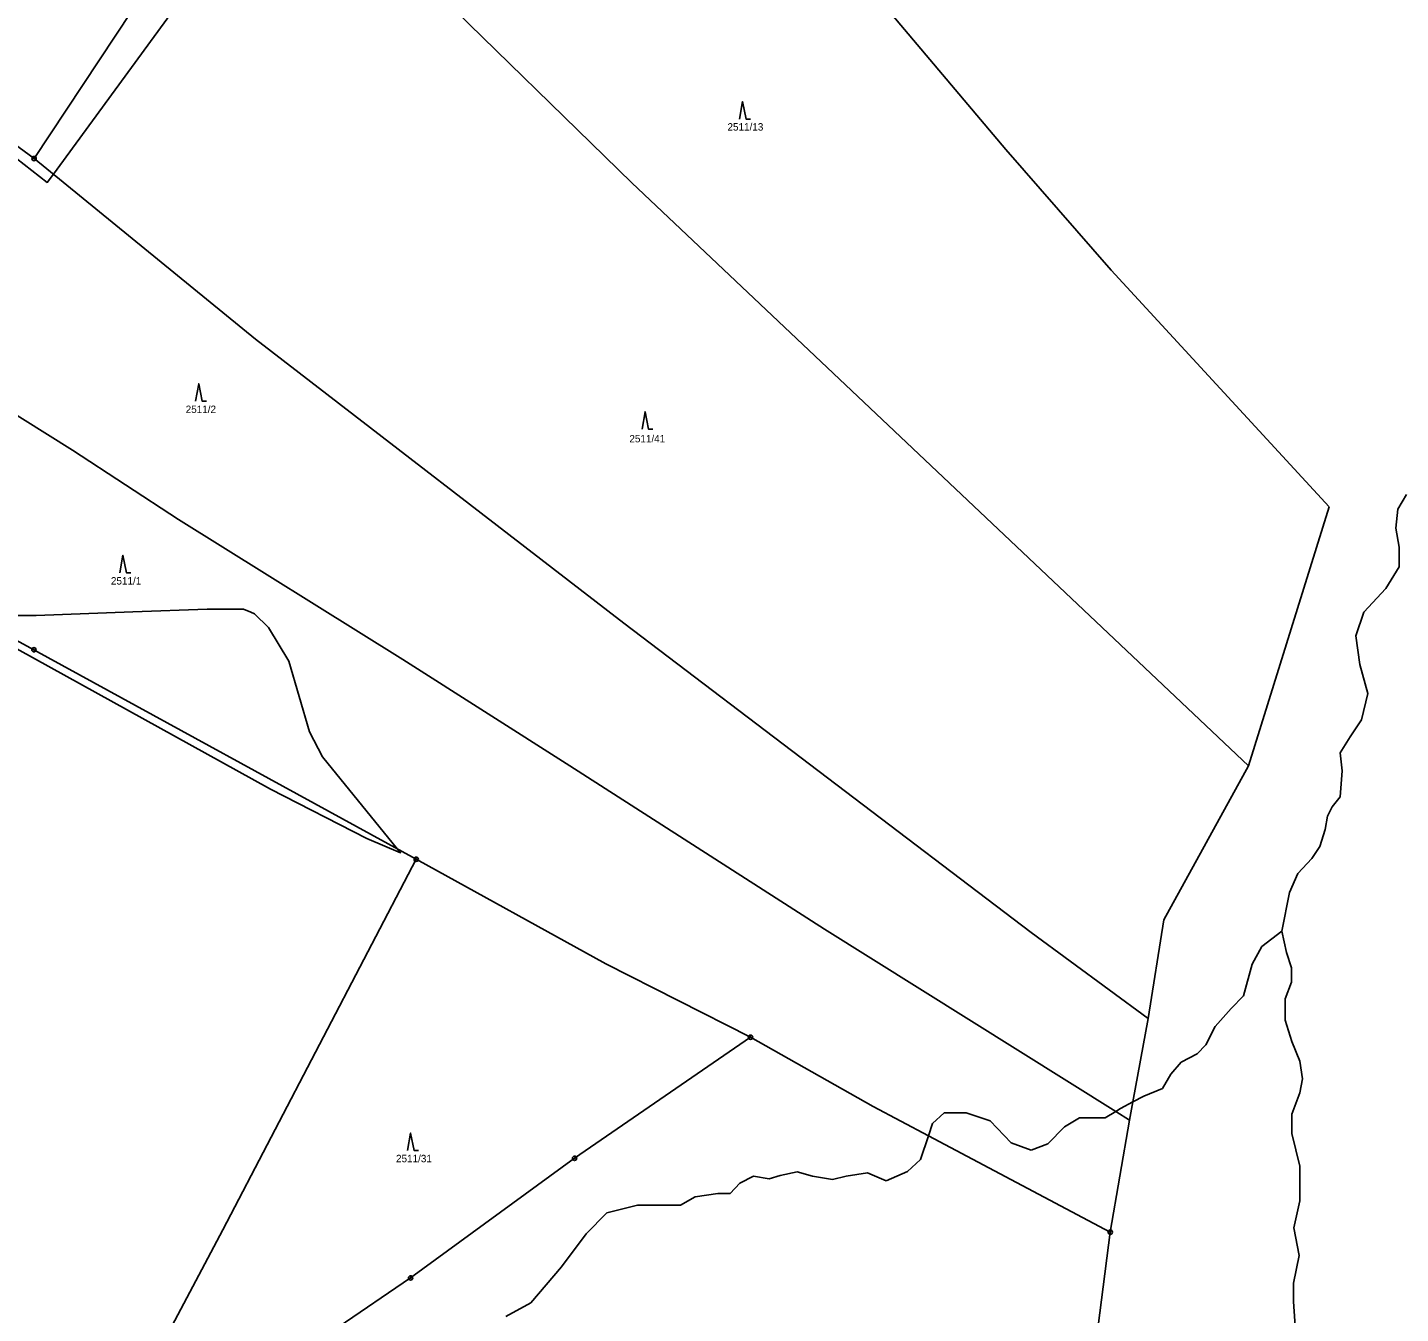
# Model space of a CAD drawing. Extents: x -439246 to -433691, y -1130252 to -1121148.
# Drawn here: x -435667.4 to -435352.8, y -1129008.4 to -1128713.8 of the extents above; entities that cross this region are included whole.
import ezdxf

# ---------------------------------------------------------------- set-up
doc = ezdxf.new("R2010")
doc.units = 0
for name, color, linetype in [('Vrstva 1', 7, 'Continuous'), ('Vrstva 18', 7, 'Continuous'), ('Vrstva 24', 7, 'Continuous'), ('Vrstva 25', 7, 'Continuous'), ('Vrstva 4', 7, 'Continuous'), ('Vrstva 52', 7, 'Continuous'), ('Vrstva 6', 7, 'Continuous')]:
    doc.layers.add(name, color=color, linetype=linetype)

msp = doc.modelspace()

# ---------------------------------------------------------------- linework, layer by layer
at = {"layer": 'Vrstva 1'}
for points in [[(-435557.26, -1128606.69), (-435443.24, -1128741.79)], [(-435621.27, -1128676.43), (-435665.91, -1128743.84)], [(-435724.99, -1128700.49), (-435665.91, -1128743.84)], [(-435443.24, -1128741.79), (-435419.12, -1128769.43)], [(-435665.91, -1128743.84), (-435615.13, -1128785.22)], [(-435724.7, -1128768.34), (-435657.12, -1128810.68)], [(-435419.12, -1128769.43), (-435369.19, -1128823.67)], [(-435615.13, -1128785.22), (-435530.77, -1128850.26)], [(-435657.12, -1128810.68), (-435632.82, -1128826.54)], [(-435369.19, -1128823.67), (-435387.66, -1128882.93)], [(-435632.82, -1128826.54), (-435581.38, -1128858.62)], [(-435679.19, -1128849.24), (-435665.93, -1128856.36)], [(-435530.77, -1128850.26), (-435437.47, -1128921.14)], [(-435665.93, -1128856.36), (-435578.34, -1128904.36)], [(-435581.38, -1128858.62), (-435543.12, -1128882.97)], [(-435543.12, -1128882.97), (-435484.8, -1128920.42)], [(-435387.66, -1128882.93), (-435407.02, -1128918.26)], [(-435622.64, -1128989.24), (-435578.34, -1128904.36)], [(-435578.34, -1128904.36), (-435534.92, -1128928.36)], [(-435407.02, -1128918.26), (-435410.64, -1128940.87)], [(-435484.8, -1128920.42), (-435418.06, -1128962.13)], [(-435437.47, -1128921.14), (-435410.64, -1128940.87)], [(-435534.92, -1128928.36), (-435501.74, -1128945.14)], [(-435410.64, -1128940.87), (-435414.12, -1128959.94)], [(-435542.06, -1128972.88), (-435501.74, -1128945.14)], [(-435501.74, -1128945.14), (-435473.6, -1128961.01)], [(-435414.12, -1128959.94), (-435414.88, -1128964.11)], [(-435473.6, -1128961.01), (-435460.97, -1128967.71)], [(-435418.06, -1128962.13), (-435414.88, -1128964.11)], [(-435414.88, -1128964.11), (-435419.3, -1128989.8)], [(-435460.97, -1128967.71), (-435419.3, -1128989.8)], [(-435579.63, -1129000.29), (-435542.06, -1128972.88)], [(-435651.51, -1129043.8), (-435622.64, -1128989.24)], [(-435419.3, -1128989.8), (-435422.94, -1129017.82)], [(-435612.79, -1129022.9), (-435579.63, -1129000.29)]]:
    msp.add_lwpolyline(points, dxfattribs=at)
at = {"layer": 'Vrstva 24'}
for centre, radius in [((-435665.91, -1128743.84), 0.5), ((-435665.91, -1128743.84), 0.1), ((-435665.93, -1128856.36), 0.5), ((-435665.93, -1128856.36), 0.1), ((-435578.34, -1128904.36), 0.5), ((-435578.34, -1128904.36), 0.1), ((-435501.74, -1128945.14), 0.5), ((-435501.74, -1128945.14), 0.1), ((-435542.06, -1128972.88), 0.5), ((-435542.06, -1128972.88), 0.1), ((-435419.3, -1128989.8), 0.5), ((-435419.3, -1128989.8), 0.1), ((-435579.63, -1129000.29), 0.5), ((-435579.63, -1129000.29), 0.1)]:
    msp.add_circle(centre, radius, dxfattribs=at)
at = {"layer": 'Vrstva 25'}
for points in [[(-435504.25, -1128734.81), (-435503.55, -1128730.81), (-435502.75, -1128734.81), (-435501.75, -1128734.81)], [(-435628.88, -1128799.44), (-435628.18, -1128795.44), (-435627.38, -1128799.44), (-435626.38, -1128799.44)], [(-435526.6, -1128805.85), (-435525.9, -1128801.85), (-435525.1, -1128805.85), (-435524.1, -1128805.85)], [(-435646.23, -1128838.74), (-435645.53, -1128834.74), (-435644.73, -1128838.74), (-435643.73, -1128838.74)], [(-435580.33, -1128971.08), (-435579.63, -1128967.08), (-435578.83, -1128971.08), (-435577.83, -1128971.08)]]:
    msp.add_lwpolyline(points, dxfattribs=at)
at = {"layer": 'Vrstva 4'}
for points in [[(-435351.41, -1128820.84), (-435353.4, -1128824.2)], [(-435353.4, -1128824.2), (-435353.85, -1128828.52)], [(-435353.85, -1128828.52), (-435353.15, -1128832.91)], [(-435353.15, -1128832.91), (-435353.15, -1128837.35)], [(-435353.15, -1128837.35), (-435356.18, -1128842.33)], [(-435356.18, -1128842.33), (-435361.22, -1128847.78)], [(-435361.22, -1128847.78), (-435363.02, -1128853.15)], [(-435363.02, -1128853.15), (-435362.12, -1128859.79)], [(-435362.12, -1128859.79), (-435360.29, -1128866.43)], [(-435360.29, -1128866.43), (-435361.71, -1128872.4)], [(-435361.71, -1128872.4), (-435364.36, -1128876.35)], [(-435364.36, -1128876.35), (-435366.66, -1128880.01)], [(-435366.66, -1128880.01), (-435366.21, -1128884.11)], [(-435366.21, -1128884.11), (-435366.66, -1128890.09)], [(-435366.66, -1128890.09), (-435368.46, -1128892.38)], [(-435369.54, -1128894.5), (-435370.07, -1128897.52)], [(-435368.46, -1128892.38), (-435369.54, -1128894.5)], [(-435370.07, -1128897.52), (-435371.26, -1128901.41)], [(-435373.14, -1128904.21), (-435376.32, -1128907.62)], [(-435371.26, -1128901.41), (-435373.14, -1128904.21)], [(-435376.32, -1128907.62), (-435378.21, -1128911.97)], [(-435378.21, -1128911.97), (-435380.01, -1128920.88)], [(-435380.01, -1128920.88), (-435384.57, -1128924.36)], [(-435380.01, -1128920.88), (-435378.95, -1128925.7)], [(-435384.57, -1128924.36), (-435386.77, -1128928.44)], [(-435378.95, -1128925.7), (-435377.82, -1128929.21)], [(-435386.77, -1128928.44), (-435388.75, -1128935.66)], [(-435377.82, -1128929.21), (-435377.82, -1128932.55)], [(-435377.82, -1128932.55), (-435379.25, -1128936.32)], [(-435388.75, -1128935.66), (-435391.62, -1128938.56)], [(-435391.62, -1128938.56), (-435395.26, -1128942.68)], [(-435379.25, -1128936.32), (-435379.25, -1128941.26)], [(-435379.25, -1128941.26), (-435377.72, -1128946.13)], [(-435395.26, -1128942.68), (-435397.42, -1128946.89)], [(-435397.42, -1128946.89), (-435399.39, -1128948.94)], [(-435377.72, -1128946.13), (-435375.85, -1128950.62)], [(-435403.08, -1128950.86), (-435405.44, -1128953.62)], [(-435399.39, -1128948.94), (-435403.08, -1128950.86)], [(-435375.85, -1128950.62), (-435375.23, -1128954.65)], [(-435405.44, -1128953.62), (-435407.37, -1128956.92)], [(-435407.37, -1128956.92), (-435411.65, -1128958.61)], [(-435375.23, -1128954.65), (-435375.85, -1128957.85)], [(-435414.12, -1128959.94), (-435417, -1128961.48)], [(-435411.65, -1128958.61), (-435414.12, -1128959.94)], [(-435375.85, -1128957.85), (-435377.68, -1128962.8)], [(-435457.36, -1128962.45), (-435460.04, -1128964.9)], [(-435452.29, -1128962.45), (-435457.36, -1128962.45)], [(-435446.81, -1128964.3), (-435452.29, -1128962.45)], [(-435426.37, -1128963.61), (-435429.77, -1128965.67)], [(-435420.5, -1128963.61), (-435426.37, -1128963.61)], [(-435418.06, -1128962.13), (-435420.5, -1128963.61)], [(-435417, -1128961.48), (-435418.06, -1128962.13)], [(-435377.68, -1128962.8), (-435377.68, -1128967.16)], [(-435460.04, -1128964.9), (-435460.97, -1128967.71)], [(-435442.04, -1128969.31), (-435446.81, -1128964.3)], [(-435429.77, -1128965.67), (-435433.58, -1128969.55)], [(-435377.68, -1128967.16), (-435375.85, -1128974.68)], [(-435460.97, -1128967.71), (-435462.78, -1128973.18)], [(-435437.45, -1128971.04), (-435442.04, -1128969.31)], [(-435433.58, -1128969.55), (-435437.45, -1128971.04)], [(-435462.78, -1128973.18), (-435465.76, -1128975.87)], [(-435491.08, -1128975.96), (-435494.92, -1128976.81)], [(-435487.57, -1128977), (-435491.08, -1128975.96)], [(-435474.94, -1128976.22), (-435479.82, -1128976.94)], [(-435470.65, -1128978.01), (-435474.94, -1128976.22)], [(-435465.76, -1128975.87), (-435470.65, -1128978.01)], [(-435375.85, -1128974.68), (-435375.85, -1128982.62)], [(-435504.2, -1128978.54), (-435506.4, -1128980.93)], [(-435501.02, -1128977), (-435504.2, -1128978.54)], [(-435497.45, -1128977.61), (-435501.02, -1128977)], [(-435494.92, -1128976.81), (-435497.45, -1128977.61)], [(-435482.92, -1128977.77), (-435487.57, -1128977)], [(-435479.82, -1128976.94), (-435482.92, -1128977.77)], [(-435514.46, -1128981.68), (-435517.81, -1128983.63)], [(-435509.26, -1128980.93), (-435514.46, -1128981.68)], [(-435506.4, -1128980.93), (-435509.26, -1128980.93)], [(-435375.85, -1128982.62), (-435377.23, -1128988.77)], [(-435534.64, -1128985.36), (-435539.36, -1128990.2)], [(-435527.63, -1128983.63), (-435534.64, -1128985.36)], [(-435522.66, -1128983.63), (-435527.63, -1128983.63)], [(-435517.81, -1128983.63), (-435522.66, -1128983.63)], [(-435377.23, -1128988.77), (-435376.01, -1128995.15)], [(-435539.36, -1128990.2), (-435545.03, -1128997.73)], [(-435376.01, -1128995.15), (-435377.29, -1129001.47)], [(-435545.03, -1128997.73), (-435552.04, -1129006.02)], [(-435377.29, -1129001.47), (-435377.29, -1129005.65)], [(-435552.04, -1129006.02), (-435557.84, -1129009.08)], [(-435377.29, -1129005.65), (-435376.42, -1129019.17)]]:
    msp.add_lwpolyline(points, dxfattribs=at)
at = {"layer": 'Vrstva 52'}
for points in [[(-435729.72, -1128697.01), (-435662.86, -1128749.33), (-435661.48, -1128747.45), (-435615.33, -1128684.3)], [(-435669.86, -1128856.2), (-435611.76, -1128888.33), (-435589.62, -1128899.61), (-435581.91, -1128902.88), (-435582.61, -1128902.02), (-435599.84, -1128880.88), (-435602.82, -1128875.14), (-435607.5, -1128858.96), (-435612.18, -1128851.3), (-435615.37, -1128848.11), (-435616.25, -1128847.75), (-435617.93, -1128847.05), (-435626.23, -1128847.05), (-435643.3, -1128847.7), (-435665.39, -1128848.53), (-435680.39, -1128848.53)]]:
    msp.add_lwpolyline(points, dxfattribs=at)
at = {"layer": 'Vrstva 6'}
for points in [[(-435622.26, -1128658.34), (-435528.93, -1128749.43)], [(-435528.93, -1128749.43), (-435387.66, -1128882.93)]]:
    msp.add_lwpolyline(points, dxfattribs=at)

# ---------------------------------------------------------------- texts
at = {"layer": 'Vrstva 18'}
for s, p in [('2511/13', (-435507.02, -1128737.44)), ('2511/2', (-435631.16, -1128802.14)), ('2511/41', (-435529.5, -1128808.87)), ('2511/1', (-435648.29, -1128841.44)), ('2511/31', (-435582.97, -1128973.78))]:
    msp.add_text(s, height=1.7, dxfattribs=at).set_placement(p)

doc.saveas('drawing.dxf')
